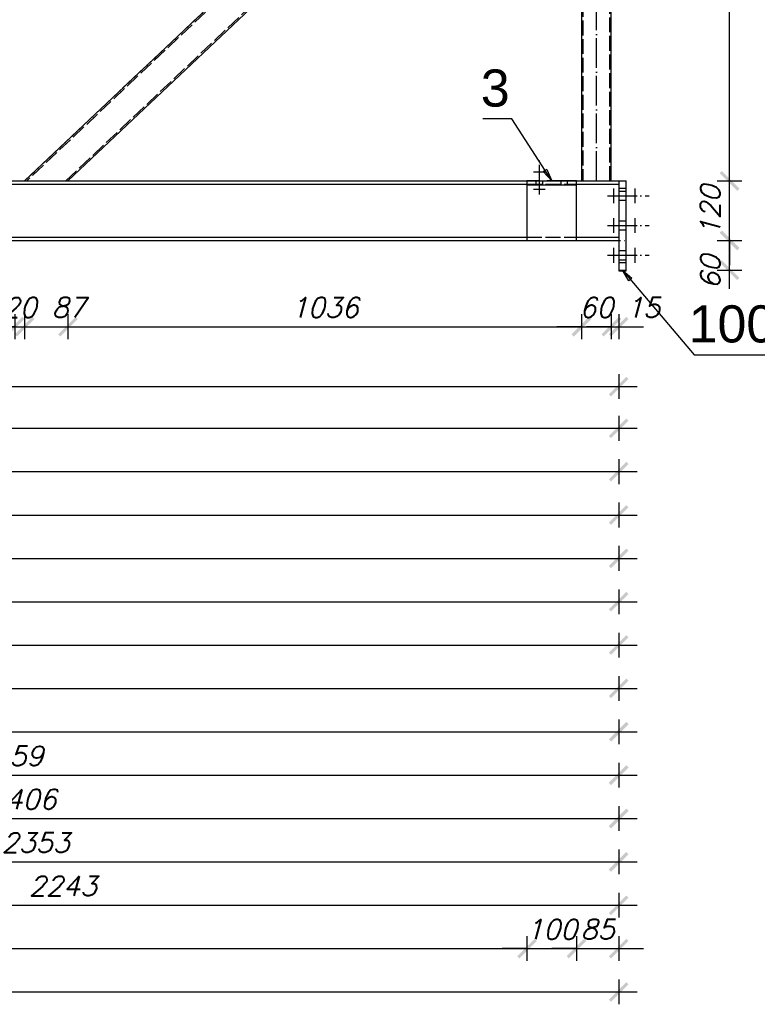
# Model space of a CAD drawing. Header units: millimetres. Extents: x 1814 to 94182, y 11562 to 49454.
# Tile 462 of 656: x 23780 to 23929, y 28626 to 28825. Entities that reach past the tile are written whole.
import ezdxf

# ---------------------------------------------------------------- set-up
doc = ezdxf.new("R2010")
doc.units = ezdxf.units.MM
doc.linetypes.add('ACAD_ISO02W100', pattern=[15, 12, -3])
doc.linetypes.add('ACAD_ISO04W100', pattern=[30, 24, -3, 0, -3])
doc.layers.add('wymiar', color=135, linetype='Continuous', lineweight=9)
doc.styles.add('ARIAL', font='arial.ttf')
doc.styles.add('WYMIARY', font='simplex.shx', dxfattribs={"oblique": 15})
doc.dimstyles.new('1-25', dxfattribs={"dimscale": 25, "dimtxt": 0.16, "dimasz": 0.2, "dimexe": 0.1, "dimexo": 0.1, "dimgap": 0.075, "dimtad": 1, "dimdec": 0, "dimlfac": 10, "dimrnd": 0.01, "dimzin": 9, "dimtxsty": 'WYMIARY', "dimblk": 'ARCHTICK', "dimcen": 0.2, "dimdle": 0.15, "dimadec": 1, "dimazin": 1, "dimtfac": 1, "dimtdec": 0, "dimtix": 1, "dimtmove": 2, "dimatfit": 3, "dimldrblk": 'ARCHTICK', "dimfxl": 0, "dimarcsym": 0})

# ---------------------------------------------------------------- blocks, each defined once
blk = doc.blocks.new('_ARCHTICK')
at = {"color": 0, "linetype": 'ByBlock', "lineweight": -2}
blk.add_solid([(0.398, 0.309), (0.309, 0.398), (-0.309, -0.398), (-0.398, -0.309)], dxfattribs=at)
blk = doc.blocks.new('*D1236')
at = {"layer": 'Defpoints', "color": 0}
for p in [(23901.14, 28780.11), (23923.51, 28780.11), (23901.89, 28774.11)]:
    blk.add_point(p, dxfattribs=at)
at = {"layer": 'wymiar', "color": 0, "lineweight": -2}
for p, q in [((23923.51, 28770.36), (23923.51, 28783.86)), ((23921.01, 28780.11), (23926.01, 28780.11)), ((23921.01, 28774.11), (23926.01, 28774.11))]:
    blk.add_line(p, q, dxfattribs=at)
at = {"layer": 'wymiar', "color": 0, "lineweight": -2, "xscale": 5, "yscale": 5, "zscale": 5}
for p, rotation in [((23923.51, 28780.11), 90), ((23923.51, 28774.11), 270)]:
    blk.add_blockref('_ARCHTICK', p, dxfattribs=dict(at, rotation=rotation))
at = {"layer": 'wymiar', "color": 0, "insert": (23919.63, 28773.71), "char_height": 4, "attachment_point": 5, "rotation": 90, "style": 'WYMIARY'}
blk.add_mtext('60', dxfattribs=at)
blk = doc.blocks.new('*D1237')
at = {"layer": 'Defpoints', "color": 0}
for p in [(23902.64, 28792.11), (23923.51, 28792.11), (23901.14, 28780.11)]:
    blk.add_point(p, dxfattribs=at)
at = {"layer": 'wymiar', "color": 0, "lineweight": -2}
for p, q in [((23923.51, 28792.11), (23923.51, 28797.11)), ((23921.01, 28792.11), (23926.01, 28792.11)), ((23923.51, 28780.11), (23923.51, 28792.11)), ((23921.01, 28780.11), (23926.01, 28780.11)), ((23923.51, 28780.11), (23923.51, 28775.11))]:
    blk.add_line(p, q, dxfattribs=at)
at = {"layer": 'wymiar', "color": 0, "lineweight": -2, "xscale": 5, "yscale": 5, "zscale": 5}
for p, rotation in [((23923.51, 28792.11), 270), ((23923.51, 28780.11), 90)]:
    blk.add_blockref('_ARCHTICK', p, dxfattribs=dict(at, rotation=rotation))
at = {"layer": 'wymiar', "color": 0, "insert": (23919.63, 28786.11), "char_height": 4, "attachment_point": 5, "rotation": 90, "style": 'WYMIARY'}
blk.add_mtext('120', dxfattribs=at)
blk = doc.blocks.new('*D1238')
at = {"layer": 'Defpoints', "color": 0}
for p in [(23901.14, 28888.38), (23923.51, 28888.38), (23902.64, 28792.11)]:
    blk.add_point(p, dxfattribs=at)
at = {"layer": 'wymiar', "color": 0, "lineweight": -2}
for p, q in [((23923.51, 28788.36), (23923.51, 28892.13)), ((23921.01, 28888.38), (23926.01, 28888.38)), ((23921.01, 28792.11), (23926.01, 28792.11))]:
    blk.add_line(p, q, dxfattribs=at)
at = {"layer": 'wymiar', "color": 0, "lineweight": -2, "xscale": 5, "yscale": 5, "zscale": 5}
for p, rotation in [((23923.51, 28888.38), 90), ((23923.51, 28792.11), 270)]:
    blk.add_blockref('_ARCHTICK', p, dxfattribs=dict(at, rotation=rotation))
at = {"layer": 'wymiar', "color": 0, "insert": (23919.63, 28840.25), "char_height": 4, "attachment_point": 5, "rotation": 90, "style": 'WYMIARY'}
blk.add_mtext('963', dxfattribs=at)
blk = doc.blocks.new('*D1274')
at = {"layer": 'Defpoints', "color": 0}
for p in [(23769.98, 28792), (23779.29, 28792), (23779.29, 28762.7)]:
    blk.add_point(p, dxfattribs=at)
at = {"layer": 'wymiar', "color": 0, "lineweight": -2}
for p, q in [((23769.98, 28765.2), (23769.98, 28760.2)), ((23779.29, 28765.2), (23779.29, 28760.2)), ((23766.23, 28762.7), (23783.04, 28762.7))]:
    blk.add_line(p, q, dxfattribs=at)
at = {"layer": 'wymiar', "color": 0, "lineweight": -2, "xscale": 5, "yscale": 5, "zscale": 5, "rotation": 180}
blk.add_blockref('_ARCHTICK', (23769.98, 28762.7), dxfattribs=at)
at = {"layer": 'wymiar', "color": 0, "lineweight": -2, "xscale": 5, "yscale": 5, "zscale": 5}
blk.add_blockref('_ARCHTICK', (23779.29, 28762.7), dxfattribs=at)
at = {"layer": 'wymiar', "color": 0, "insert": (23769.89, 28766.58), "char_height": 4, "attachment_point": 5, "style": 'WYMIARY'}
blk.add_mtext('93', dxfattribs=at)
blk = doc.blocks.new('*D1275')
at = {"layer": 'Defpoints', "color": 0}
for p in [(23779.29, 28792), (23781.29, 28792), (23781.29, 28762.7)]:
    blk.add_point(p, dxfattribs=at)
at = {"layer": 'wymiar', "color": 0, "lineweight": -2}
for p, q in [((23779.29, 28765.2), (23779.29, 28760.2)), ((23781.29, 28765.2), (23781.29, 28760.2)), ((23779.29, 28762.7), (23774.29, 28762.7)), ((23779.29, 28762.7), (23781.29, 28762.7)), ((23781.29, 28762.7), (23786.29, 28762.7))]:
    blk.add_line(p, q, dxfattribs=at)
at = {"layer": 'wymiar', "color": 0, "lineweight": -2, "xscale": 5, "yscale": 5, "zscale": 5}
blk.add_blockref('_ARCHTICK', (23779.29, 28762.7), dxfattribs=at)
at = {"layer": 'wymiar', "color": 0, "lineweight": -2, "xscale": 5, "yscale": 5, "zscale": 5, "rotation": 180}
blk.add_blockref('_ARCHTICK', (23781.29, 28762.7), dxfattribs=at)
at = {"layer": 'wymiar', "color": 0, "insert": (23780.29, 28766.58), "char_height": 4, "attachment_point": 5, "style": 'WYMIARY'}
blk.add_mtext('20', dxfattribs=at)
blk = doc.blocks.new('*D1276')
at = {"layer": 'Defpoints', "color": 0}
for p in [(23781.29, 28792), (23790.03, 28792), (23790.03, 28762.7)]:
    blk.add_point(p, dxfattribs=at)
at = {"layer": 'wymiar', "color": 0, "lineweight": -2}
for p, q in [((23781.29, 28765.2), (23781.29, 28760.2)), ((23790.03, 28765.2), (23790.03, 28760.2)), ((23777.54, 28762.7), (23793.78, 28762.7))]:
    blk.add_line(p, q, dxfattribs=at)
at = {"layer": 'wymiar', "color": 0, "lineweight": -2, "xscale": 5, "yscale": 5, "zscale": 5, "rotation": 180}
blk.add_blockref('_ARCHTICK', (23781.29, 28762.7), dxfattribs=at)
at = {"layer": 'wymiar', "color": 0, "lineweight": -2, "xscale": 5, "yscale": 5, "zscale": 5}
blk.add_blockref('_ARCHTICK', (23790.03, 28762.7), dxfattribs=at)
at = {"layer": 'wymiar', "color": 0, "insert": (23790.19, 28766.58), "char_height": 4, "attachment_point": 5, "style": 'WYMIARY'}
blk.add_mtext('87', dxfattribs=at)
blk = doc.blocks.new('*D1277')
at = {"layer": 'Defpoints', "color": 0}
for p in [(23790.03, 28792), (23893.64, 28792), (23893.64, 28762.7)]:
    blk.add_point(p, dxfattribs=at)
at = {"layer": 'wymiar', "color": 0, "lineweight": -2}
for p, q in [((23790.03, 28765.2), (23790.03, 28760.2)), ((23893.64, 28765.2), (23893.64, 28760.2)), ((23786.28, 28762.7), (23897.39, 28762.7))]:
    blk.add_line(p, q, dxfattribs=at)
at = {"layer": 'wymiar', "color": 0, "lineweight": -2, "xscale": 5, "yscale": 5, "zscale": 5, "rotation": 180}
blk.add_blockref('_ARCHTICK', (23790.03, 28762.7), dxfattribs=at)
at = {"layer": 'wymiar', "color": 0, "lineweight": -2, "xscale": 5, "yscale": 5, "zscale": 5}
blk.add_blockref('_ARCHTICK', (23893.64, 28762.7), dxfattribs=at)
at = {"layer": 'wymiar', "color": 0, "insert": (23841.84, 28766.58), "char_height": 4, "attachment_point": 5, "style": 'WYMIARY'}
blk.add_mtext('1036', dxfattribs=at)
blk = doc.blocks.new('*D1278')
at = {"layer": 'Defpoints', "color": 0}
for p in [(23893.64, 28792), (23899.64, 28792), (23899.64, 28762.7)]:
    blk.add_point(p, dxfattribs=at)
at = {"layer": 'wymiar', "color": 0, "lineweight": -2}
for p, q in [((23893.64, 28765.2), (23893.64, 28760.2)), ((23899.64, 28765.2), (23899.64, 28760.2)), ((23893.64, 28762.7), (23888.64, 28762.7)), ((23893.64, 28762.7), (23899.64, 28762.7)), ((23899.64, 28762.7), (23904.64, 28762.7))]:
    blk.add_line(p, q, dxfattribs=at)
at = {"layer": 'wymiar', "color": 0, "lineweight": -2, "xscale": 5, "yscale": 5, "zscale": 5}
blk.add_blockref('_ARCHTICK', (23893.64, 28762.7), dxfattribs=at)
at = {"layer": 'wymiar', "color": 0, "lineweight": -2, "xscale": 5, "yscale": 5, "zscale": 5, "rotation": 180}
blk.add_blockref('_ARCHTICK', (23899.64, 28762.7), dxfattribs=at)
at = {"layer": 'wymiar', "color": 0, "insert": (23896.64, 28766.58), "char_height": 4, "attachment_point": 5, "style": 'WYMIARY'}
blk.add_mtext('60', dxfattribs=at)
blk = doc.blocks.new('*D1279')
at = {"layer": 'Defpoints', "color": 0}
for p in [(23899.64, 28792), (23901.14, 28792), (23901.14, 28762.7)]:
    blk.add_point(p, dxfattribs=at)
at = {"layer": 'wymiar', "color": 0, "lineweight": -2}
for p, q in [((23899.64, 28765.2), (23899.64, 28760.2)), ((23901.14, 28765.2), (23901.14, 28760.2)), ((23899.64, 28762.7), (23894.64, 28762.7)), ((23899.64, 28762.7), (23901.14, 28762.7)), ((23901.14, 28762.7), (23906.14, 28762.7))]:
    blk.add_line(p, q, dxfattribs=at)
at = {"layer": 'wymiar', "color": 0, "lineweight": -2, "xscale": 5, "yscale": 5, "zscale": 5}
blk.add_blockref('_ARCHTICK', (23899.64, 28762.7), dxfattribs=at)
at = {"layer": 'wymiar', "color": 0, "lineweight": -2, "xscale": 5, "yscale": 5, "zscale": 5, "rotation": 180}
blk.add_blockref('_ARCHTICK', (23901.14, 28762.7), dxfattribs=at)
at = {"layer": 'wymiar', "color": 0, "insert": (23906.07, 28766.58), "char_height": 4, "attachment_point": 5, "style": 'WYMIARY'}
blk.add_mtext('15', dxfattribs=at)
blk = doc.blocks.new('*D1303')
at = {"layer": 'Defpoints', "color": 0}
for p in [(22939.44, 28780.11), (23901.14, 28780.11), (23901.14, 28628.44)]:
    blk.add_point(p, dxfattribs=at)
at = {"layer": 'wymiar', "color": 0, "lineweight": -2}
for p, q in [((22939.44, 28630.94), (22939.44, 28625.94)), ((23901.14, 28630.94), (23901.14, 28625.94)), ((22935.69, 28628.44), (23904.89, 28628.44))]:
    blk.add_line(p, q, dxfattribs=at)
at = {"layer": 'wymiar', "color": 0, "lineweight": -2, "xscale": 5, "yscale": 5, "zscale": 5, "rotation": 180}
blk.add_blockref('_ARCHTICK', (22939.44, 28628.44), dxfattribs=at)
at = {"layer": 'wymiar', "color": 0, "lineweight": -2, "xscale": 5, "yscale": 5, "zscale": 5}
blk.add_blockref('_ARCHTICK', (23901.14, 28628.44), dxfattribs=at)
at = {"layer": 'wymiar', "color": 0, "insert": (23420.29, 28632.32), "char_height": 4, "attachment_point": 5, "style": 'WYMIARY'}
blk.add_mtext('9617', dxfattribs=at)
blk = doc.blocks.new('*D1305')
at = {"layer": 'Defpoints', "color": 0}
for p in [(23175.28, 28780.74), (23901.14, 28780.74), (23901.14, 28742.19)]:
    blk.add_point(p, dxfattribs=at)
at = {"layer": 'wymiar', "color": 0, "lineweight": -2}
for p, q in [((23175.28, 28744.69), (23175.28, 28739.69)), ((23901.14, 28744.69), (23901.14, 28739.69)), ((23171.53, 28742.19), (23904.89, 28742.19))]:
    blk.add_line(p, q, dxfattribs=at)
at = {"layer": 'wymiar', "color": 0, "lineweight": -2, "xscale": 5, "yscale": 5, "zscale": 5, "rotation": 180}
blk.add_blockref('_ARCHTICK', (23175.28, 28742.19), dxfattribs=at)
at = {"layer": 'wymiar', "color": 0, "lineweight": -2, "xscale": 5, "yscale": 5, "zscale": 5}
blk.add_blockref('_ARCHTICK', (23901.14, 28742.19), dxfattribs=at)
at = {"layer": 'wymiar', "color": 0, "insert": (23538.21, 28746.07), "char_height": 4, "attachment_point": 5, "style": 'WYMIARY'}
blk.add_mtext('7259', dxfattribs=at)
blk = doc.blocks.new('*D1307')
at = {"layer": 'Defpoints', "color": 0}
for p in [(23180.59, 28780.74), (23901.14, 28780.74), (23901.14, 28733.44)]:
    blk.add_point(p, dxfattribs=at)
at = {"layer": 'wymiar', "color": 0, "lineweight": -2}
for p, q in [((23180.59, 28735.94), (23180.59, 28730.94)), ((23901.14, 28735.94), (23901.14, 28730.94)), ((23176.84, 28733.44), (23904.89, 28733.44))]:
    blk.add_line(p, q, dxfattribs=at)
at = {"layer": 'wymiar', "color": 0, "lineweight": -2, "xscale": 5, "yscale": 5, "zscale": 5, "rotation": 180}
blk.add_blockref('_ARCHTICK', (23180.59, 28733.44), dxfattribs=at)
at = {"layer": 'wymiar', "color": 0, "lineweight": -2, "xscale": 5, "yscale": 5, "zscale": 5}
blk.add_blockref('_ARCHTICK', (23901.14, 28733.44), dxfattribs=at)
at = {"layer": 'wymiar', "color": 0, "insert": (23540.87, 28737.32), "char_height": 4, "attachment_point": 5, "style": 'WYMIARY'}
blk.add_mtext('7206', dxfattribs=at)
blk = doc.blocks.new('*D1296')
at = {"layer": 'Defpoints', "color": 0}
for p in [(23185.88, 28780.74), (23901.14, 28780.74), (23901.14, 28724.69)]:
    blk.add_point(p, dxfattribs=at)
at = {"layer": 'wymiar', "color": 0, "lineweight": -2}
for p, q in [((23185.88, 28727.19), (23185.88, 28722.19)), ((23901.14, 28727.19), (23901.14, 28722.19)), ((23182.13, 28724.69), (23904.89, 28724.69))]:
    blk.add_line(p, q, dxfattribs=at)
at = {"layer": 'wymiar', "color": 0, "lineweight": -2, "xscale": 5, "yscale": 5, "zscale": 5, "rotation": 180}
blk.add_blockref('_ARCHTICK', (23185.88, 28724.69), dxfattribs=at)
at = {"layer": 'wymiar', "color": 0, "lineweight": -2, "xscale": 5, "yscale": 5, "zscale": 5}
blk.add_blockref('_ARCHTICK', (23901.14, 28724.69), dxfattribs=at)
at = {"layer": 'wymiar', "color": 0, "insert": (23543.51, 28728.57), "char_height": 4, "attachment_point": 5, "style": 'WYMIARY'}
blk.add_mtext('7153', dxfattribs=at)
blk = doc.blocks.new('*D1298')
at = {"layer": 'Defpoints', "color": 0}
for p in [(23415.29, 28780.74), (23901.14, 28780.11), (23901.14, 28707.19)]:
    blk.add_point(p, dxfattribs=at)
at = {"layer": 'wymiar', "color": 0, "lineweight": -2}
for p, q in [((23415.29, 28709.69), (23415.29, 28704.69)), ((23901.14, 28709.69), (23901.14, 28704.69)), ((23411.54, 28707.19), (23904.89, 28707.19))]:
    blk.add_line(p, q, dxfattribs=at)
at = {"layer": 'wymiar', "color": 0, "lineweight": -2, "xscale": 5, "yscale": 5, "zscale": 5, "rotation": 180}
blk.add_blockref('_ARCHTICK', (23415.29, 28707.19), dxfattribs=at)
at = {"layer": 'wymiar', "color": 0, "lineweight": -2, "xscale": 5, "yscale": 5, "zscale": 5}
blk.add_blockref('_ARCHTICK', (23901.14, 28707.19), dxfattribs=at)
at = {"layer": 'wymiar', "color": 0, "insert": (23658.22, 28711.07), "char_height": 4, "attachment_point": 5, "style": 'WYMIARY'}
blk.add_mtext('4859', dxfattribs=at)
blk = doc.blocks.new('*D1300')
at = {"layer": 'Defpoints', "color": 0}
for p in [(23420.59, 28780.74), (23901.14, 28780.11), (23901.14, 28698.44)]:
    blk.add_point(p, dxfattribs=at)
at = {"layer": 'wymiar', "color": 0, "lineweight": -2}
for p, q in [((23420.59, 28700.94), (23420.59, 28695.94)), ((23901.14, 28700.94), (23901.14, 28695.94)), ((23416.84, 28698.44), (23904.89, 28698.44))]:
    blk.add_line(p, q, dxfattribs=at)
at = {"layer": 'wymiar', "color": 0, "lineweight": -2, "xscale": 5, "yscale": 5, "zscale": 5, "rotation": 180}
blk.add_blockref('_ARCHTICK', (23420.59, 28698.44), dxfattribs=at)
at = {"layer": 'wymiar', "color": 0, "lineweight": -2, "xscale": 5, "yscale": 5, "zscale": 5}
blk.add_blockref('_ARCHTICK', (23901.14, 28698.44), dxfattribs=at)
at = {"layer": 'wymiar', "color": 0, "insert": (23660.87, 28702.32), "char_height": 4, "attachment_point": 5, "style": 'WYMIARY'}
blk.add_mtext('4806', dxfattribs=at)
blk = doc.blocks.new('*D1316')
at = {"layer": 'Defpoints', "color": 0}
for p in [(23425.89, 28780.74), (23901.14, 28780.11), (23901.14, 28689.69)]:
    blk.add_point(p, dxfattribs=at)
at = {"layer": 'wymiar', "color": 0, "lineweight": -2}
for p, q in [((23425.89, 28692.19), (23425.89, 28687.19)), ((23901.14, 28692.19), (23901.14, 28687.19)), ((23422.14, 28689.69), (23904.89, 28689.69))]:
    blk.add_line(p, q, dxfattribs=at)
at = {"layer": 'wymiar', "color": 0, "lineweight": -2, "xscale": 5, "yscale": 5, "zscale": 5, "rotation": 180}
blk.add_blockref('_ARCHTICK', (23425.89, 28689.69), dxfattribs=at)
at = {"layer": 'wymiar', "color": 0, "lineweight": -2, "xscale": 5, "yscale": 5, "zscale": 5}
blk.add_blockref('_ARCHTICK', (23901.14, 28689.69), dxfattribs=at)
at = {"layer": 'wymiar', "color": 0, "insert": (23663.52, 28693.57), "char_height": 4, "attachment_point": 5, "style": 'WYMIARY'}
blk.add_mtext('4753', dxfattribs=at)
blk = doc.blocks.new('*D1318')
at = {"layer": 'Defpoints', "color": 0}
for p in [(23655.29, 28780.74), (23901.14, 28780.11), (23901.14, 28672.19)]:
    blk.add_point(p, dxfattribs=at)
at = {"layer": 'wymiar', "color": 0, "lineweight": -2}
for p, q in [((23655.29, 28674.69), (23655.29, 28669.69)), ((23901.14, 28674.69), (23901.14, 28669.69)), ((23651.54, 28672.19), (23904.89, 28672.19))]:
    blk.add_line(p, q, dxfattribs=at)
at = {"layer": 'wymiar', "color": 0, "lineweight": -2, "xscale": 5, "yscale": 5, "zscale": 5, "rotation": 180}
blk.add_blockref('_ARCHTICK', (23655.29, 28672.19), dxfattribs=at)
at = {"layer": 'wymiar', "color": 0, "lineweight": -2, "xscale": 5, "yscale": 5, "zscale": 5}
blk.add_blockref('_ARCHTICK', (23901.14, 28672.19), dxfattribs=at)
at = {"layer": 'wymiar', "color": 0, "insert": (23778.22, 28676.07), "char_height": 4, "attachment_point": 5, "style": 'WYMIARY'}
blk.add_mtext('2459', dxfattribs=at)
blk = doc.blocks.new('*D1320')
at = {"layer": 'Defpoints', "color": 0}
for p in [(23660.59, 28780.8), (23901.14, 28780.11), (23901.14, 28663.44)]:
    blk.add_point(p, dxfattribs=at)
at = {"layer": 'wymiar', "color": 0, "lineweight": -2}
for p, q in [((23660.59, 28665.94), (23660.59, 28660.94)), ((23901.14, 28665.94), (23901.14, 28660.94)), ((23656.84, 28663.44), (23904.89, 28663.44))]:
    blk.add_line(p, q, dxfattribs=at)
at = {"layer": 'wymiar', "color": 0, "lineweight": -2, "xscale": 5, "yscale": 5, "zscale": 5, "rotation": 180}
blk.add_blockref('_ARCHTICK', (23660.59, 28663.44), dxfattribs=at)
at = {"layer": 'wymiar', "color": 0, "lineweight": -2, "xscale": 5, "yscale": 5, "zscale": 5}
blk.add_blockref('_ARCHTICK', (23901.14, 28663.44), dxfattribs=at)
at = {"layer": 'wymiar', "color": 0, "insert": (23780.87, 28667.32), "char_height": 4, "attachment_point": 5, "style": 'WYMIARY'}
blk.add_mtext('2406', dxfattribs=at)
blk = doc.blocks.new('*D1322')
at = {"layer": 'Defpoints', "color": 0}
for p in [(23665.89, 28780.74), (23901.14, 28780.11), (23901.14, 28654.69)]:
    blk.add_point(p, dxfattribs=at)
at = {"layer": 'wymiar', "color": 0, "lineweight": -2}
for p, q in [((23665.89, 28657.19), (23665.89, 28652.19)), ((23901.14, 28657.19), (23901.14, 28652.19)), ((23662.14, 28654.69), (23904.89, 28654.69))]:
    blk.add_line(p, q, dxfattribs=at)
at = {"layer": 'wymiar', "color": 0, "lineweight": -2, "xscale": 5, "yscale": 5, "zscale": 5, "rotation": 180}
blk.add_blockref('_ARCHTICK', (23665.89, 28654.69), dxfattribs=at)
at = {"layer": 'wymiar', "color": 0, "lineweight": -2, "xscale": 5, "yscale": 5, "zscale": 5}
blk.add_blockref('_ARCHTICK', (23901.14, 28654.69), dxfattribs=at)
at = {"layer": 'wymiar', "color": 0, "insert": (23783.52, 28658.57), "char_height": 4, "attachment_point": 5, "style": 'WYMIARY'}
blk.add_mtext('2353', dxfattribs=at)
blk = doc.blocks.new('*D1327')
at = {"layer": 'Defpoints', "color": 0}
for p in [(23882.64, 28786.11), (22939.44, 28780.11), (23882.64, 28637.19)]:
    blk.add_point(p, dxfattribs=at)
at = {"layer": 'wymiar', "color": 0, "lineweight": -2}
for p, q in [((22939.44, 28639.69), (22939.44, 28634.69)), ((23882.64, 28639.69), (23882.64, 28634.69)), ((22935.69, 28637.19), (23886.39, 28637.19))]:
    blk.add_line(p, q, dxfattribs=at)
at = {"layer": 'wymiar', "color": 0, "lineweight": -2, "xscale": 5, "yscale": 5, "zscale": 5, "rotation": 180}
blk.add_blockref('_ARCHTICK', (22939.44, 28637.19), dxfattribs=at)
at = {"layer": 'wymiar', "color": 0, "lineweight": -2, "xscale": 5, "yscale": 5, "zscale": 5}
blk.add_blockref('_ARCHTICK', (23882.64, 28637.19), dxfattribs=at)
at = {"layer": 'wymiar', "color": 0, "insert": (23411.04, 28641.07), "char_height": 4, "attachment_point": 5, "style": 'WYMIARY'}
blk.add_mtext('9432', dxfattribs=at)
blk = doc.blocks.new('*D1329')
at = {"layer": 'Defpoints', "color": 0}
for p in [(23901.14, 28792.11), (22957.94, 28786.11), (23901.14, 28750.61)]:
    blk.add_point(p, dxfattribs=at)
at = {"layer": 'wymiar', "color": 0, "lineweight": -2}
for p, q in [((22957.94, 28753.11), (22957.94, 28748.11)), ((23901.14, 28753.11), (23901.14, 28748.11)), ((22954.19, 28750.61), (23904.89, 28750.61))]:
    blk.add_line(p, q, dxfattribs=at)
at = {"layer": 'wymiar', "color": 0, "lineweight": -2, "xscale": 5, "yscale": 5, "zscale": 5, "rotation": 180}
blk.add_blockref('_ARCHTICK', (22957.94, 28750.61), dxfattribs=at)
at = {"layer": 'wymiar', "color": 0, "lineweight": -2, "xscale": 5, "yscale": 5, "zscale": 5}
blk.add_blockref('_ARCHTICK', (23901.14, 28750.61), dxfattribs=at)
at = {"layer": 'wymiar', "color": 0, "insert": (23429.54, 28754.48), "char_height": 4, "attachment_point": 5, "style": 'WYMIARY'}
blk.add_mtext('9432', dxfattribs=at)
blk = doc.blocks.new('*D1331')
at = {"layer": 'Defpoints', "color": 0}
for p in [(23901.14, 28792.11), (23196.89, 28786.11), (23901.14, 28715.94)]:
    blk.add_point(p, dxfattribs=at)
at = {"layer": 'wymiar', "color": 0, "lineweight": -2}
for p, q in [((23196.89, 28718.44), (23196.89, 28713.44)), ((23901.14, 28718.44), (23901.14, 28713.44)), ((23193.14, 28715.94), (23904.89, 28715.94))]:
    blk.add_line(p, q, dxfattribs=at)
at = {"layer": 'wymiar', "color": 0, "lineweight": -2, "xscale": 5, "yscale": 5, "zscale": 5, "rotation": 180}
blk.add_blockref('_ARCHTICK', (23196.89, 28715.94), dxfattribs=at)
at = {"layer": 'wymiar', "color": 0, "lineweight": -2, "xscale": 5, "yscale": 5, "zscale": 5}
blk.add_blockref('_ARCHTICK', (23901.14, 28715.94), dxfattribs=at)
at = {"layer": 'wymiar', "color": 0, "insert": (23549.02, 28719.82), "char_height": 4, "attachment_point": 5, "style": 'WYMIARY'}
blk.add_mtext('7043', dxfattribs=at)
blk = doc.blocks.new('*D1333')
at = {"layer": 'Defpoints', "color": 0}
for p in [(23901.14, 28792), (23436.89, 28786.11), (23901.14, 28680.94)]:
    blk.add_point(p, dxfattribs=at)
at = {"layer": 'wymiar', "color": 0, "lineweight": -2}
for p, q in [((23436.89, 28683.44), (23436.89, 28678.44)), ((23901.14, 28683.44), (23901.14, 28678.44)), ((23433.14, 28680.94), (23904.89, 28680.94))]:
    blk.add_line(p, q, dxfattribs=at)
at = {"layer": 'wymiar', "color": 0, "lineweight": -2, "xscale": 5, "yscale": 5, "zscale": 5, "rotation": 180}
blk.add_blockref('_ARCHTICK', (23436.89, 28680.94), dxfattribs=at)
at = {"layer": 'wymiar', "color": 0, "lineweight": -2, "xscale": 5, "yscale": 5, "zscale": 5}
blk.add_blockref('_ARCHTICK', (23901.14, 28680.94), dxfattribs=at)
at = {"layer": 'wymiar', "color": 0, "insert": (23669.02, 28684.82), "char_height": 4, "attachment_point": 5, "style": 'WYMIARY'}
blk.add_mtext('4643', dxfattribs=at)
blk = doc.blocks.new('*D1335')
at = {"layer": 'Defpoints', "color": 0}
for p in [(23676.89, 28786.11), (23901.14, 28783.11), (23901.14, 28645.94)]:
    blk.add_point(p, dxfattribs=at)
at = {"layer": 'wymiar', "color": 0, "lineweight": -2}
for p, q in [((23676.89, 28648.44), (23676.89, 28643.44)), ((23901.14, 28648.44), (23901.14, 28643.44)), ((23673.14, 28645.94), (23904.89, 28645.94))]:
    blk.add_line(p, q, dxfattribs=at)
at = {"layer": 'wymiar', "color": 0, "lineweight": -2, "xscale": 5, "yscale": 5, "zscale": 5, "rotation": 180}
blk.add_blockref('_ARCHTICK', (23676.89, 28645.94), dxfattribs=at)
at = {"layer": 'wymiar', "color": 0, "lineweight": -2, "xscale": 5, "yscale": 5, "zscale": 5}
blk.add_blockref('_ARCHTICK', (23901.14, 28645.94), dxfattribs=at)
at = {"layer": 'wymiar', "color": 0, "insert": (23789.02, 28649.82), "char_height": 4, "attachment_point": 5, "style": 'WYMIARY'}
blk.add_mtext('2243', dxfattribs=at)
blk = doc.blocks.new('*D1336')
at = {"layer": 'Defpoints', "color": 0}
for p in [(23882.64, 28786.11), (23892.64, 28786.11), (23892.64, 28637.19)]:
    blk.add_point(p, dxfattribs=at)
at = {"layer": 'wymiar', "color": 0, "lineweight": -2}
for p, q in [((23882.64, 28639.69), (23882.64, 28634.69)), ((23892.64, 28639.69), (23892.64, 28634.69)), ((23882.64, 28637.19), (23877.64, 28637.19)), ((23882.64, 28637.19), (23892.64, 28637.19)), ((23892.64, 28637.19), (23897.64, 28637.19))]:
    blk.add_line(p, q, dxfattribs=at)
at = {"layer": 'wymiar', "color": 0, "lineweight": -2, "xscale": 5, "yscale": 5, "zscale": 5}
blk.add_blockref('_ARCHTICK', (23882.64, 28637.19), dxfattribs=at)
at = {"layer": 'wymiar', "color": 0, "lineweight": -2, "xscale": 5, "yscale": 5, "zscale": 5, "rotation": 180}
blk.add_blockref('_ARCHTICK', (23892.64, 28637.19), dxfattribs=at)
at = {"layer": 'wymiar', "color": 0, "insert": (23887.64, 28641.07), "char_height": 4, "attachment_point": 5, "style": 'WYMIARY'}
blk.add_mtext('100', dxfattribs=at)
blk = doc.blocks.new('*D1337')
at = {"layer": 'Defpoints', "color": 0}
for p in [(23901.14, 28790.61), (23892.64, 28786.11), (23901.14, 28637.19)]:
    blk.add_point(p, dxfattribs=at)
at = {"layer": 'wymiar', "color": 0, "lineweight": -2}
for p, q in [((23892.64, 28639.69), (23892.64, 28634.69)), ((23901.14, 28639.69), (23901.14, 28634.69)), ((23892.64, 28637.19), (23887.64, 28637.19)), ((23892.64, 28637.19), (23901.14, 28637.19)), ((23901.14, 28637.19), (23906.14, 28637.19))]:
    blk.add_line(p, q, dxfattribs=at)
at = {"layer": 'wymiar', "color": 0, "lineweight": -2, "xscale": 5, "yscale": 5, "zscale": 5}
blk.add_blockref('_ARCHTICK', (23892.64, 28637.19), dxfattribs=at)
at = {"layer": 'wymiar', "color": 0, "lineweight": -2, "xscale": 5, "yscale": 5, "zscale": 5, "rotation": 180}
blk.add_blockref('_ARCHTICK', (23901.14, 28637.19), dxfattribs=at)
at = {"layer": 'wymiar', "color": 0, "insert": (23896.89, 28641.07), "char_height": 4, "attachment_point": 5, "style": 'WYMIARY'}
blk.add_mtext('85', dxfattribs=at)

msp = doc.modelspace()

# ---------------------------------------------------------------- linework, layer by layer
at = {"color": 10, "linetype": 'ACAD_ISO04W100', "ltscale": 0.25}
for p, q in [((23882.743, 28888.015), (23781.293, 28792.113)), ((23896.643, 28792.113), (23896.643, 28888.293)), ((23885.143, 28789.361), (23885.143, 28796.266)), ((23886.343, 28793.866), (23883.943, 28793.866)), ((23885.143, 28793.866), (23885.143, 28793.866)), ((23882.643, 28792.113), (23892.643, 28792.113)), ((23892.643, 28792.113), (23882.643, 28792.113)), ((23886.343, 28790.361), (23883.943, 28790.361)), ((23885.143, 28790.361), (23885.143, 28790.361)), ((23900.191, 28787.612), (23900.191, 28790.612)), ((23900.191, 28787.612), (23900.191, 28790.612)), ((23904.446, 28787.612), (23904.446, 28790.612)), ((23904.446, 28787.612), (23904.446, 28790.612)), ((23898.891, 28789.112), (23907.296, 28789.112)), ((23898.891, 28789.112), (23907.296, 28789.112)), ((23900.191, 28789.112), (23900.191, 28789.112)), ((23900.191, 28789.112), (23900.191, 28789.112)), ((23904.446, 28789.112), (23904.446, 28789.112)), ((23904.446, 28789.112), (23904.446, 28789.112)), ((23900.191, 28781.612), (23900.191, 28784.612)), ((23900.191, 28781.612), (23900.191, 28784.612)), ((23904.446, 28781.612), (23904.446, 28784.612)), ((23904.446, 28781.612), (23904.446, 28784.612)), ((23898.891, 28783.112), (23907.296, 28783.112)), ((23898.891, 28783.112), (23907.296, 28783.112)), ((23900.191, 28783.112), (23900.191, 28783.112)), ((23900.191, 28783.112), (23900.191, 28783.112)), ((23904.446, 28783.112), (23904.446, 28783.112)), ((23904.446, 28783.112), (23904.446, 28783.112)), ((22937.943, 28780.113), (23902.643, 28780.113)), ((23900.191, 28775.612), (23900.191, 28778.612)), ((23900.191, 28775.612), (23900.191, 28778.612)), ((23904.446, 28775.612), (23904.446, 28778.612)), ((23904.446, 28775.612), (23904.446, 28778.612)), ((23898.891, 28777.112), (23907.296, 28777.112)), ((23898.891, 28777.112), (23907.296, 28777.112)), ((23900.191, 28777.112), (23900.191, 28777.112)), ((23900.191, 28777.112), (23900.191, 28777.112)), ((23904.446, 28777.112), (23904.446, 28777.112)), ((23904.446, 28777.112), (23904.446, 28777.112))]:
    msp.add_line(p, q, dxfattribs=at)
at = {"color": 145, "linetype": 'Continuous', "ltscale": 0.25}
for p, q in [((23882.743, 28888.015), (23781.294, 28792.113)), ((23790.028, 28792.113), (23891.666, 28888.193)), ((23893.643, 28888.233), (23893.643, 28792.113)), ((23899.643, 28792.113), (23899.643, 28888.353)), ((23676.893, 28792.113), (23882.643, 28792.113)), ((23676.893, 28791.483), (23882.643, 28791.483)), ((23882.643, 28792.113), (23892.643, 28792.113)), ((23882.643, 28792.113), (23882.643, 28780.113)), ((23882.643, 28791.313), (23892.643, 28791.313)), ((23892.643, 28780.113), (23892.643, 28792.113)), ((23892.643, 28792.113), (23901.143, 28792.113)), ((23892.643, 28791.483), (23901.143, 28791.483)), ((23901.143, 28792.113), (23902.643, 28792.113)), ((23901.143, 28792.113), (23901.143, 28791.999)), ((23901.143, 28791.999), (23901.143, 28791.674)), ((23901.143, 28791.674), (23901.143, 28791.187)), ((23901.143, 28791.187), (23901.143, 28790.613)), ((23902.643, 28791.999), (23902.643, 28792.113)), ((23902.643, 28791.674), (23902.643, 28791.999)), ((23902.643, 28791.187), (23902.643, 28791.674)), ((23902.643, 28790.613), (23902.643, 28791.187)), ((23902.643, 28790.613), (23901.143, 28790.613)), ((23901.143, 28790.613), (23901.143, 28775.611)), ((23902.643, 28775.611), (23902.643, 28790.613)), ((23676.893, 28780.743), (23882.643, 28780.743)), ((23676.893, 28780.113), (23882.643, 28780.113)), ((23882.643, 28780.113), (23892.643, 28780.113)), ((23892.643, 28780.743), (23901.143, 28780.743)), ((23892.643, 28780.113), (23901.143, 28780.113)), ((23902.643, 28775.611), (23901.143, 28775.611)), ((23901.143, 28775.611), (23901.143, 28775.037)), ((23902.643, 28775.037), (23902.643, 28775.611)), ((23901.143, 28775.037), (23901.143, 28774.55)), ((23901.143, 28774.55), (23901.143, 28774.225)), ((23901.143, 28774.225), (23901.143, 28774.111)), ((23901.143, 28774.111), (23902.643, 28774.111)), ((23901.143, 28774.111), (23901.143, 28773.997)), ((23901.143, 28773.997), (23902.643, 28773.997)), ((23902.643, 28774.55), (23902.643, 28775.037)), ((23902.643, 28774.225), (23902.643, 28774.55)), ((23902.643, 28774.111), (23902.643, 28774.225)), ((23902.643, 28773.997), (23902.643, 28774.111))]:
    msp.add_line(p, q, dxfattribs=at)
at = {"color": 84, "linetype": 'ACAD_ISO02W100', "ltscale": 0.25}
for p, q in [((23883.19, 28888.024), (23781.73, 28792.113)), ((23789.591, 28792.113), (23891.22, 28888.185)), ((23893.943, 28888.239), (23893.943, 28792.113)), ((23899.343, 28792.113), (23899.343, 28888.347)), ((23882.643, 28791.483), (23892.643, 28791.483)), ((23884.443, 28792.113), (23884.443, 28791.313)), ((23885.844, 28791.313), (23885.844, 28792.113)), ((23889.443, 28792.113), (23889.443, 28791.313)), ((23890.844, 28791.313), (23890.844, 28792.113)), ((23902.643, 28790.012), (23901.143, 28790.012)), ((23901.143, 28788.212), (23902.643, 28788.212)), ((23902.643, 28784.012), (23901.143, 28784.012)), ((23901.143, 28782.212), (23902.643, 28782.212)), ((23882.643, 28780.743), (23892.643, 28780.743)), ((23902.643, 28778.012), (23901.143, 28778.012)), ((23901.143, 28776.212), (23902.643, 28776.212))]:
    msp.add_line(p, q, dxfattribs=at)
at = {"color": 0, "linetype": 'ByBlock', "lineweight": -2}
for p, q in [((23886.64, 28794.441, 315.324), (23885.94, 28793.989, 315.324)), ((23887.643, 28792.113, 315.324), (23885.94, 28793.989, 315.324)), ((23886.64, 28794.441, 315.324), (23887.643, 28792.113, 315.324)), ((23903.192, 28771.934, 312.324), (23901.893, 28774.111, 312.324)), ((23901.893, 28774.111, 312.324), (23903.828, 28772.473, 312.324)), ((23903.192, 28771.934, 312.324), (23903.828, 28772.473, 312.324))]:
    msp.add_line(p, q, dxfattribs=at)
at = {"color": 7}
for points in [[(23887.643, 28792.113), (23879.593, 28804.613), (23873.766, 28804.613)], [(23901.893, 28774.111), (23916.393, 28757.007), (23939.702, 28757.007)]]:
    msp.add_lwpolyline(points, dxfattribs=at)

# ---------------------------------------------------------------- texts
at = {"color": 7, "style": 'ARIAL'}
for s, p in [('3', (23873.326, 28807.113)), ('1002', (23915.253, 28759.507))]:
    msp.add_text(s, height=7.5, dxfattribs=at).set_placement(p)

# ---------------------------------------------------------------- dimensions: what is measured, and where the dimension line sits
at = {"layer": 'wymiar'}
for base, p1, p2, picture, middle in [((23923.505, 28888.383), (23902.643, 28792.113), (23901.143, 28888.383), '*D1238', (23919.63, 28840.248)), ((23923.505, 28792.113), (23901.143, 28780.113), (23902.643, 28792.113), '*D1237', (23919.63, 28786.113))]:
    dim = msp.add_linear_dim(base=base, p1=p1, p2=p2, angle=90, dimstyle='1-25', dxfattribs=at)
    dim.commit()
    dim.dimension.update_dxf_attribs({"geometry": picture, "text_midpoint": middle})
for base, p1, p2, picture, middle in [((23901.143, 28750.609), (22957.943, 28786.113), (23901.143, 28792.113), '*D1329', (23429.543, 28754.484)), ((23901.143463, 28715.943133), (23196.893461, 28786.11316), (23901.143463, 28792.11316), '*D1331', (23549.018462, 28719.818133)), ((23901.143463, 28680.943133), (23436.893462, 28786.11316), (23901.143463, 28791.99898), '*D1333', (23669.018462, 28684.818133)), ((23781.293, 28762.703), (23779.293, 28791.999), (23781.293, 28791.999), '*D1275', (23780.293, 28766.578)), ((23893.643, 28762.703), (23790.028, 28791.999), (23893.643, 28791.999), '*D1277', (23841.836, 28766.578)), ((23899.643, 28762.703), (23893.643, 28791.999), (23899.643, 28791.999), '*D1278', (23896.643, 28766.578)), ((23901.143, 28637.193), (23892.643, 28786.113), (23901.143, 28790.613), '*D1337', (23896.893, 28641.068)), ((23882.643, 28637.193), (22939.444, 28780.113), (23882.643, 28786.113), '*D1327', (23411.044, 28641.068)), ((23901.143463, 28645.943133), (23676.893462, 28786.11316), (23901.143463, 28783.11196), '*D1335', (23789.018462, 28649.818133)), ((23892.643, 28637.193), (23882.643, 28786.113), (23892.643, 28786.113), '*D1336', (23887.643, 28641.068)), ((23901.143, 28628.443), (22939.444, 28780.113), (23901.143, 28780.113), '*D1303', (23420.294, 28632.318)), ((23901.143, 28742.193), (23175.283, 28780.743), (23901.143, 28780.743), '*D1305', (23538.213, 28746.068)), ((23901.1434, 28733.4431), (23180.5935, 28780.7432), (23901.1434, 28780.7432), '*D1307', (23540.8684, 28737.3181)), ((23901.143, 28724.693), (23185.883, 28780.743), (23901.143, 28780.743), '*D1296', (23543.513, 28728.568)), ((23901.1434, 28707.1931), (23415.2935, 28780.7432), (23901.1434, 28780.1132), '*D1298', (23658.2184, 28711.0681)), ((23901.143462, 28698.443133), (23420.593461, 28780.74316), (23901.143462, 28780.11316), '*D1300', (23660.868461, 28702.318133)), ((23901.1434, 28689.6931), (23425.8935, 28780.7432), (23901.1434, 28780.1132), '*D1316', (23663.5184, 28693.5681)), ((23901.1434, 28672.1931), (23655.2935, 28780.7432), (23901.1434, 28780.1132), '*D1318', (23778.2184, 28676.0681)), ((23901.143462, 28663.443133), (23660.593461, 28780.800251), (23901.143462, 28780.11316), '*D1320', (23780.868462, 28667.318133)), ((23901.1434, 28654.6931), (23665.8935, 28780.7432), (23901.1434, 28780.1132), '*D1322', (23783.5184, 28658.5681))]:
    dim = msp.add_linear_dim(base=base, p1=p1, p2=p2, dimstyle='1-25', dxfattribs=at)
    dim.commit()
    dim.dimension.update_dxf_attribs({"geometry": picture, "text_midpoint": middle})
for base, p1, p2, picture, middle in [((23779.293, 28762.703), (23769.975, 28791.999), (23779.293, 28791.999), '*D1274', (23769.891, 28766.578)), ((23790.028, 28762.703), (23781.293, 28791.999), (23790.028, 28791.999), '*D1276', (23790.195, 28766.578)), ((23901.143, 28762.703), (23899.643, 28791.999), (23901.143, 28791.999), '*D1279', (23906.069, 28766.578))]:
    dim = msp.add_linear_dim(base=base, p1=p1, p2=p2, dimstyle='1-25', dxfattribs=at)
    dim.commit()
    dim.dimension.update_dxf_attribs({"geometry": picture, "text_midpoint": middle, "dimtype": 160})
dim = msp.add_linear_dim(base=(23923.505, 28780.113), p1=(23901.893, 28774.111), p2=(23901.143, 28780.113), angle=90, dimstyle='1-25', dxfattribs=at)
dim.commit()
dim.dimension.update_dxf_attribs({"geometry": '*D1236', "text_midpoint": (23919.63, 28773.707), "dimtype": 160})

doc.saveas('drawing.dxf')
